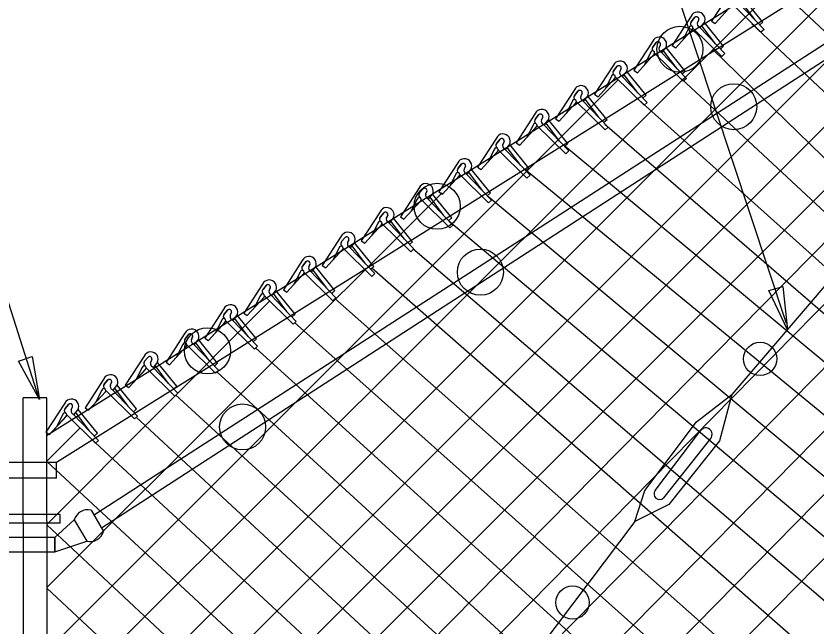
# Model space of a CAD drawing. Extents: x 0 to 1270, y 0 to 830.
# Drawn here: x 1122.5 to 1173.4, y 425.5 to 464.4 of the extents above; entities that cross this region are included whole.
import ezdxf

# ---------------------------------------------------------------- set-up
doc = ezdxf.new("R2010")
doc.units = 0
for name, color, linetype in [('CT_Dimensions', 7, 'Continuous'), ('sb_Chainlink Fence', 7, 'Continuous'), ('sb_Existing Structural Steel', 7, 'Continuous')]:
    doc.layers.add(name, color=color, linetype=linetype)

msp = doc.modelspace()

# ---------------------------------------------------------------- linework, layer by layer
at = {"layer": 'CT_Dimensions'}
for p, q in [((1171.559, 444.806), (1111.783, 625.178)), ((1123.949, 440.059), (1074.869, 593.869))]:
    msp.add_line(p, q, dxfattribs=at)
for points in [[(1171.305, 447.159), (1171.617, 444.391), (1170.424, 446.908)], [(1123.53, 442.7), (1123.99, 439.952), (1122.664, 442.402)]]:
    msp.add_lwpolyline(points, close=True, dxfattribs=at)
at = {"layer": 'sb_Chainlink Fence'}
for p, q in [((1124.51, 395.776), (1226.581, 499.517)), ((1124.504, 399.802), (1222.118, 498.773)), ((1124.515, 391.751), (1228.93, 497.815)), ((1124.499, 403.827), (1214.923, 494.251)), ((1124.52, 387.726), (1226.546, 491.401)), ((1124.494, 407.852), (1204.594, 487.952)), ((1124.525, 383.7), (1226.598, 487.423)), ((1128.611, 383.755), (1226.463, 483.257)), ((1124.489, 411.878), (1193.141, 480.53)), ((1124.484, 415.903), (1182.525, 473.944)), ((1124.478, 419.928), (1171.758, 467.136)), ((1171.012, 466.213), (1205.13, 433.955)), ((1167.975, 465.902), (1166.774, 464.046)), ((1166.999, 463.895), (1168.073, 465.074)), ((1166.999, 463.895), (1168.066, 465.067)), ((1168.094, 465.149), (1169.925, 463.345)), ((1168.493, 465.224), (1170.121, 463.526)), ((1169.529, 464.15), (1168.669, 465.297)), ((1170.05, 463.989), (1168.829, 465.495)), ((1165.473, 464.364), (1164.272, 462.508)), ((1165.5, 464.03), (1165.72, 464.295)), ((1165.7, 464.274), (1165.5, 464.03)), ((1165.962, 464.133), (1165.882, 463.955)), ((1165.882, 463.962), (1165.962, 464.129)), ((1166.321, 463.969), (1166.336, 464.006)), ((1166.774, 464.046), (1166.999, 463.895)), ((1164.497, 462.358), (1165.571, 463.537)), ((1164.497, 462.358), (1165.564, 463.53)), ((1165.341, 463.635), (1164.943, 462.855)), ((1165.592, 463.612), (1167.423, 461.808)), ((1165.991, 463.687), (1167.619, 461.989)), ((1166.059, 463.64), (1166.303, 463.935)), ((1166.062, 463.644), (1166.305, 463.936)), ((1167.027, 462.612), (1166.167, 463.759)), ((1166.303, 463.935), (1166.321, 463.969)), ((1167.548, 462.451), (1166.327, 463.957)), ((1169.345, 463.888), (1203.006, 432.084)), ((1170.05, 463.989), (1169.854, 463.808)), ((1170.121, 463.526), (1169.925, 463.345)), ((1163.03, 462.775), (1161.829, 460.919)), ((1163.057, 462.44), (1163.277, 462.706)), ((1163.257, 462.684), (1163.057, 462.44)), ((1163.519, 462.544), (1163.439, 462.366)), ((1163.439, 462.372), (1163.519, 462.54)), ((1164.272, 462.508), (1164.497, 462.358)), ((1162.898, 462.046), (1162.5, 461.266)), ((1163.149, 462.022), (1164.98, 460.218)), ((1163.547, 462.097), (1165.176, 460.399)), ((1163.615, 462.05), (1163.86, 462.346)), ((1163.619, 462.055), (1163.862, 462.347)), ((1164.584, 461.023), (1163.724, 462.17)), ((1163.86, 462.346), (1163.878, 462.38)), ((1163.878, 462.38), (1163.893, 462.416)), ((1165.105, 460.862), (1163.884, 462.368)), ((1166.866, 462.241), (1199.402, 430.552)), ((1167.548, 462.451), (1167.352, 462.27)), ((1167.619, 461.989), (1167.423, 461.808)), ((1162.054, 460.768), (1163.128, 461.947)), ((1162.054, 460.768), (1163.121, 461.94)), ((1160.529, 461.247), (1159.329, 459.391)), ((1160.556, 460.913), (1160.776, 461.179)), ((1160.756, 461.157), (1160.556, 460.913)), ((1161.018, 461.017), (1160.938, 460.839)), ((1160.939, 460.845), (1161.018, 461.013)), ((1160.398, 460.518), (1159.999, 459.739)), ((1160.649, 460.495), (1162.48, 458.691)), ((1161.047, 460.57), (1162.676, 458.872)), ((1161.115, 460.523), (1161.36, 460.818)), ((1161.118, 460.527), (1161.361, 460.819)), ((1162.083, 459.495), (1161.224, 460.642)), ((1161.36, 460.818), (1161.378, 460.853)), ((1161.378, 460.853), (1161.393, 460.889)), ((1162.604, 459.334), (1161.383, 460.84)), ((1161.829, 460.919), (1162.054, 460.768)), ((1165.105, 460.862), (1164.909, 460.681)), ((1124.473, 423.954), (1160.828, 460.303)), ((1159.553, 459.241), (1160.627, 460.42)), ((1159.553, 459.241), (1160.62, 460.413)), ((1164.863, 460.381), (1198.991, 428.562)), ((1165.176, 460.399), (1164.98, 460.218)), ((1158.046, 459.68), (1156.846, 457.824)), ((1158.073, 459.346), (1158.293, 459.611)), ((1158.273, 459.589), (1158.073, 459.346)), ((1158.535, 459.449), (1158.455, 459.271)), ((1158.455, 459.278), (1158.535, 459.445)), ((1157.914, 458.951), (1157.516, 458.171)), ((1158.165, 458.928), (1159.996, 457.123)), ((1158.564, 459.003), (1160.193, 457.305)), ((1158.632, 458.955), (1158.876, 459.251)), ((1158.635, 458.96), (1158.878, 459.252)), ((1159.6, 457.928), (1158.74, 459.075)), ((1158.876, 459.251), (1158.894, 459.285)), ((1158.894, 459.285), (1158.91, 459.322)), ((1160.121, 457.767), (1158.9, 459.273)), ((1159.329, 459.391), (1159.553, 459.241)), ((1161.965, 459.214), (1196.569, 428.122)), ((1162.604, 459.334), (1162.408, 459.153)), ((1157.07, 457.674), (1158.144, 458.853)), ((1157.07, 457.674), (1158.137, 458.846)), ((1162.676, 458.872), (1162.48, 458.691)), ((1155.544, 458.165), (1154.343, 456.309)), ((1155.571, 457.83), (1155.791, 458.096)), ((1155.77, 458.074), (1155.571, 457.83)), ((1156.033, 457.934), (1155.953, 457.756)), ((1155.953, 457.762), (1156.033, 457.93)), ((1155.412, 457.436), (1155.014, 456.656)), ((1155.663, 457.412), (1157.494, 455.608)), ((1156.061, 457.487), (1157.69, 455.789)), ((1156.129, 457.44), (1156.374, 457.736)), ((1156.132, 457.445), (1156.375, 457.737)), ((1157.097, 456.413), (1156.238, 457.56)), ((1156.374, 457.736), (1156.392, 457.77)), ((1156.392, 457.77), (1156.407, 457.807)), ((1157.619, 456.252), (1156.398, 457.758)), ((1156.846, 457.824), (1157.07, 457.674)), ((1160.121, 457.767), (1159.925, 457.586)), ((1159.978, 457.488), (1195.659, 426.635)), ((1154.567, 456.158), (1155.641, 457.337)), ((1154.567, 456.158), (1155.634, 457.33)), ((1160.193, 457.305), (1159.996, 457.123)), ((1153.076, 456.607), (1151.875, 454.752)), ((1153.103, 456.273), (1153.323, 456.539)), ((1153.302, 456.517), (1153.103, 456.273)), ((1153.565, 456.377), (1153.485, 456.199)), ((1153.485, 456.205), (1153.565, 456.373)), ((1152.944, 455.878), (1152.546, 455.099)), ((1153.195, 455.855), (1155.026, 454.051)), ((1153.593, 455.93), (1155.222, 454.232)), ((1153.661, 455.883), (1153.906, 456.179)), ((1153.664, 455.888), (1153.907, 456.18)), ((1154.629, 454.856), (1153.77, 456.003)), ((1153.906, 456.179), (1153.924, 456.213)), ((1153.924, 456.213), (1153.939, 456.249)), ((1155.151, 454.695), (1153.93, 456.2)), ((1154.343, 456.309), (1154.567, 456.158)), ((1157.619, 456.252), (1157.422, 456.071)), ((1157.446, 456.109), (1193.461, 426.098)), ((1152.1, 454.601), (1153.173, 455.78)), ((1152.1, 454.601), (1153.166, 455.773)), ((1157.69, 455.789), (1157.494, 455.608)), ((1150.621, 455.029), (1149.421, 453.173)), ((1150.648, 454.695), (1150.868, 454.961)), ((1150.848, 454.939), (1150.648, 454.695)), ((1151.11, 454.798), (1151.03, 454.621)), ((1151.031, 454.627), (1151.11, 454.794)), ((1151.139, 454.352), (1152.768, 452.654)), ((1151.207, 454.305), (1151.452, 454.6)), ((1151.21, 454.309), (1151.453, 454.601)), ((1152.175, 453.277), (1151.316, 454.424)), ((1151.452, 454.6), (1151.469, 454.634)), ((1151.469, 454.634), (1151.485, 454.671)), ((1152.696, 453.116), (1151.475, 454.622)), ((1151.875, 454.752), (1152.1, 454.601)), ((1154.871, 454.639), (1191.457, 424.608)), ((1155.151, 454.695), (1154.954, 454.513)), ((1149.645, 453.023), (1150.719, 454.202)), ((1149.645, 453.023), (1150.712, 454.195)), ((1150.49, 454.3), (1150.091, 453.52)), ((1150.741, 454.277), (1152.571, 452.473)), ((1155.222, 454.232), (1155.026, 454.051)), ((1148.167, 453.445), (1146.966, 451.589)), ((1148.194, 453.11), (1148.414, 453.376)), ((1148.394, 453.354), (1148.194, 453.11)), ((1124.468, 427.979), (1149.634, 453.115)), ((1148.656, 453.214), (1148.576, 453.036)), ((1148.576, 453.042), (1148.656, 453.21)), ((1148.753, 452.72), (1148.997, 453.016)), ((1148.756, 452.725), (1148.999, 453.017)), ((1149.721, 451.693), (1148.861, 452.84)), ((1148.997, 453.016), (1149.015, 453.05)), ((1149.015, 453.05), (1149.03, 453.086)), ((1150.242, 451.532), (1149.021, 453.038)), ((1149.421, 453.173), (1149.645, 453.023)), ((1152.49, 452.947), (1188.636, 422.81)), ((1152.696, 453.116), (1152.5, 452.935)), ((1147.191, 451.438), (1148.265, 452.617)), ((1147.191, 451.438), (1148.258, 452.61)), ((1148.035, 452.716), (1147.637, 451.936)), ((1148.286, 452.692), (1150.117, 450.888)), ((1148.685, 452.767), (1150.313, 451.069)), ((1152.768, 452.654), (1152.571, 452.473)), ((1145.672, 451.917), (1144.471, 450.061)), ((1145.699, 451.583), (1145.919, 451.848)), ((1145.899, 451.827), (1145.699, 451.583)), ((1146.161, 451.686), (1146.081, 451.508)), ((1146.081, 451.515), (1146.161, 451.682)), ((1146.257, 451.193), (1146.502, 451.488)), ((1146.261, 451.197), (1146.504, 451.489)), ((1147.226, 450.165), (1146.366, 451.312)), ((1146.502, 451.488), (1146.52, 451.522)), ((1146.52, 451.522), (1146.535, 451.559)), ((1147.747, 450.004), (1146.526, 451.51)), ((1146.966, 451.589), (1147.191, 451.438)), ((1150.242, 451.532), (1150.046, 451.351)), ((1150.05, 451.343), (1186.129, 420.969)), ((1144.696, 449.911), (1145.77, 451.09)), ((1144.696, 449.911), (1145.763, 451.083)), ((1145.54, 451.188), (1145.142, 450.408)), ((1145.791, 451.165), (1147.622, 449.361)), ((1146.189, 451.24), (1147.818, 449.542)), ((1150.313, 451.069), (1150.117, 450.888)), ((1143.198, 450.348), (1141.997, 448.492)), ((1143.225, 450.013), (1143.445, 450.279)), ((1143.424, 450.257), (1143.225, 450.013)), ((1143.687, 450.117), (1143.607, 449.939)), ((1143.607, 449.945), (1143.687, 450.113)), ((1143.783, 449.623), (1144.028, 449.919)), ((1143.786, 449.628), (1144.029, 449.92)), ((1144.751, 448.596), (1143.892, 449.743)), ((1144.028, 449.919), (1144.046, 449.953)), ((1144.046, 449.953), (1144.061, 449.989)), ((1145.272, 448.435), (1144.052, 449.941)), ((1144.471, 450.061), (1144.696, 449.911)), ((1147.747, 450.004), (1147.551, 449.823)), ((1142.221, 448.341), (1143.295, 449.52)), ((1142.221, 448.341), (1143.288, 449.513)), ((1143.066, 449.619), (1142.667, 448.839)), ((1143.317, 449.595), (1145.148, 447.791)), ((1143.715, 449.67), (1145.344, 447.972)), ((1147.818, 449.542), (1147.622, 449.361)), ((1147.757, 449.567), (1183.089, 419.324)), ((1140.721, 448.805), (1139.52, 446.949)), ((1140.748, 448.471), (1140.968, 448.737)), ((1140.947, 448.715), (1140.748, 448.471)), ((1141.21, 448.575), (1141.13, 448.397)), ((1141.13, 448.403), (1141.21, 448.571)), ((1141.306, 448.081), (1141.551, 448.376)), ((1141.309, 448.085), (1141.552, 448.377)), ((1141.551, 448.376), (1141.569, 448.411)), ((1141.569, 448.411), (1141.584, 448.447)), ((1142.795, 446.893), (1141.575, 448.398)), ((1141.997, 448.492), (1142.221, 448.341)), ((1145.272, 448.435), (1145.076, 448.254)), ((1145.157, 448.34), (1180.329, 417.503)), ((1139.744, 446.799), (1140.818, 447.978)), ((1139.744, 446.799), (1140.811, 447.971)), ((1140.589, 448.076), (1140.19, 447.297)), ((1140.84, 448.053), (1142.671, 446.249)), ((1141.238, 448.128), (1142.867, 446.43)), ((1142.274, 447.054), (1141.415, 448.2)), ((1145.344, 447.972), (1145.148, 447.791)), ((1138.193, 447.306), (1136.992, 445.45)), ((1138.22, 446.971), (1138.44, 447.237)), ((1138.42, 447.215), (1138.22, 446.971)), ((1138.682, 447.075), (1138.602, 446.897)), ((1138.602, 446.903), (1138.682, 447.071)), ((1138.779, 446.581), (1139.023, 446.877)), ((1138.782, 446.586), (1139.025, 446.878)), ((1139.747, 445.554), (1138.887, 446.701)), ((1139.023, 446.877), (1139.041, 446.911)), ((1139.041, 446.911), (1139.056, 446.948)), ((1140.268, 445.393), (1139.047, 446.899)), ((1139.52, 446.949), (1139.744, 446.799)), ((1142.795, 446.893), (1142.599, 446.711)), ((1124.463, 432.004), (1138.64, 446.213)), ((1137.217, 445.299), (1138.291, 446.478)), ((1137.217, 445.299), (1138.284, 446.471)), ((1138.061, 446.577), (1137.663, 445.797)), ((1138.312, 446.553), (1140.143, 444.749)), ((1138.711, 446.628), (1140.339, 444.93)), ((1142.867, 446.43), (1142.671, 446.249)), ((1142.79, 446.382), (1177.464, 415.723)), ((1135.725, 445.729), (1134.524, 443.873)), ((1135.752, 445.394), (1135.972, 445.66)), ((1135.951, 445.638), (1135.752, 445.394)), ((1136.214, 445.498), (1136.134, 445.32)), ((1136.134, 445.326), (1136.214, 445.494)), ((1136.31, 445.004), (1136.555, 445.3)), ((1136.314, 445.009), (1136.556, 445.301)), ((1136.555, 445.3), (1136.573, 445.334)), ((1136.573, 445.334), (1136.588, 445.37)), ((1137.8, 443.816), (1136.579, 445.322)), ((1136.992, 445.45), (1137.217, 445.299)), ((1140.268, 445.393), (1140.072, 445.212)), ((1134.749, 443.722), (1135.822, 444.901)), ((1134.749, 443.722), (1135.815, 444.894)), ((1135.593, 445), (1135.195, 444.22)), ((1135.844, 444.976), (1137.675, 443.172)), ((1136.242, 445.051), (1137.871, 443.353)), ((1137.279, 443.977), (1136.419, 445.124)), ((1140.339, 444.93), (1140.143, 444.749)), ((1140.229, 444.856), (1174.807, 414.005)), ((1133.251, 444.181), (1132.051, 442.325)), ((1133.278, 443.847), (1133.498, 444.112)), ((1133.478, 444.091), (1133.278, 443.847)), ((1133.741, 443.95), (1133.66, 443.772)), ((1133.661, 443.779), (1133.74, 443.946)), ((1133.837, 443.457), (1134.082, 443.752)), ((1133.84, 443.461), (1134.083, 443.753)), ((1134.082, 443.752), (1134.1, 443.786)), ((1134.1, 443.786), (1134.115, 443.823)), ((1135.326, 442.268), (1134.105, 443.774)), ((1134.524, 443.873), (1134.749, 443.722)), ((1137.8, 443.816), (1137.603, 443.635)), ((1132.275, 442.175), (1133.349, 443.354)), ((1132.275, 442.175), (1133.342, 443.347)), ((1133.12, 443.452), (1132.721, 442.672)), ((1133.371, 443.429), (1135.202, 441.625)), ((1133.769, 443.504), (1135.398, 441.806)), ((1134.805, 442.429), (1133.946, 443.576)), ((1137.871, 443.353), (1137.675, 443.172)), ((1137.771, 443.235), (1171.971, 412.186)), ((1130.656, 442.725), (1129.455, 440.869)), ((1130.683, 442.391), (1130.903, 442.656)), ((1130.882, 442.634), (1130.683, 442.391)), ((1131.145, 442.494), (1131.065, 442.316)), ((1131.065, 442.323), (1131.145, 442.49)), ((1131.241, 442), (1131.486, 442.296)), ((1131.244, 442.005), (1131.487, 442.297)), ((1132.209, 440.973), (1131.35, 442.12)), ((1131.486, 442.296), (1131.504, 442.33)), ((1131.504, 442.33), (1131.519, 442.367)), ((1132.73, 440.812), (1131.51, 442.318)), ((1132.051, 442.325), (1132.275, 442.175)), ((1135.326, 442.268), (1135.13, 442.087)), ((1129.679, 440.719), (1130.753, 441.898)), ((1129.679, 440.719), (1130.746, 441.891)), ((1130.524, 441.996), (1130.125, 441.216)), ((1130.775, 441.973), (1132.606, 440.168)), ((1131.173, 442.048), (1132.802, 440.35)), ((1135.398, 441.806), (1135.202, 441.625)), ((1135.311, 441.698), (1169.314, 410.519)), ((1128.091, 441.275), (1126.89, 439.419)), ((1128.118, 440.94), (1128.338, 441.206)), ((1128.318, 441.184), (1128.118, 440.94)), ((1128.58, 441.044), (1128.5, 440.866)), ((1128.5, 440.872), (1128.58, 441.04)), ((1128.609, 440.597), (1130.237, 438.899)), ((1128.677, 440.55), (1128.921, 440.846)), ((1128.68, 440.555), (1128.923, 440.847)), ((1129.645, 439.523), (1128.785, 440.67)), ((1128.921, 440.846), (1128.939, 440.88)), ((1128.939, 440.88), (1128.954, 440.917)), ((1130.166, 439.362), (1128.945, 440.868)), ((1129.455, 440.869), (1129.679, 440.719)), ((1132.73, 440.812), (1132.534, 440.631)), ((1127.115, 439.268), (1128.189, 440.447)), ((1127.115, 439.268), (1128.182, 440.44)), ((1127.959, 440.546), (1127.561, 439.766)), ((1128.21, 440.522), (1130.041, 438.718)), ((1132.802, 440.35), (1132.606, 440.168)), ((1132.656, 440.253), (1167.064, 408.711)), ((1125.602, 439.725), (1124.402, 437.869)), ((1125.629, 439.391), (1125.849, 439.656)), ((1125.829, 439.635), (1125.629, 439.391)), ((1126.091, 439.494), (1126.011, 439.316)), ((1126.011, 439.323), (1126.091, 439.49)), ((1126.12, 439.048), (1127.749, 437.35)), ((1126.188, 439.001), (1126.432, 439.296)), ((1126.191, 439.005), (1126.434, 439.297)), ((1127.156, 437.973), (1126.296, 439.12)), ((1126.432, 439.296), (1126.45, 439.33)), ((1126.45, 439.33), (1126.466, 439.367)), ((1127.677, 437.812), (1126.456, 439.318)), ((1126.89, 439.419), (1127.115, 439.268)), ((1130.166, 439.362), (1129.97, 439.181)), ((1124.626, 437.719), (1125.7, 438.898)), ((1124.626, 437.719), (1125.693, 438.891)), ((1125.47, 438.996), (1125.072, 438.216)), ((1125.722, 438.973), (1127.552, 437.169)), ((1130.237, 438.899), (1130.041, 438.718)), ((1130.143, 438.825), (1164.511, 407.032)), ((1124.458, 436.029), (1126.566, 438.136)), ((1124.402, 437.869), (1124.626, 437.719)), ((1127.677, 437.812), (1127.481, 437.631)), ((1127.251, 437.465), (1162.049, 405.275)), ((1127.749, 437.35), (1127.552, 437.169)), ((1124.458, 436.019), (1159.446, 403.546)), ((1124.463, 431.983), (1156.741, 401.82)), ((1124.468, 427.948), (1154.261, 400.022))]:
    msp.add_line(p, q, dxfattribs=at)
for centre, radius, start, end in [((1165.894, 464.161), 0.468, 331.3168, 154.2235), ((1165.631, 463.889), 0.192, 140.7454, 233.549), ((1165.636, 463.89), 0.195, 134.2109, 232.7781), ((1165.817, 464.178), 0.152, 343.0585, 140.6805), ((1165.818, 464.178), 0.152, 341.2781, 129.7611), ((1165.468, 463.614), 0.128, 319.5652, 170.6133), ((1166.077, 463.878), 0.209, 157.027, 245.7015), ((1163.451, 462.571), 0.468, 331.3168, 154.2235), ((1163.374, 462.588), 0.152, 343.0585, 140.6805), ((1163.375, 462.589), 0.152, 341.2781, 129.7611), ((1163.024, 462.025), 0.128, 319.5652, 170.6133), ((1163.188, 462.3), 0.192, 140.7454, 233.549), ((1163.193, 462.3), 0.195, 134.2109, 232.7781), ((1163.634, 462.288), 0.209, 157.027, 245.7015), ((1160.951, 461.044), 0.468, 331.3168, 154.2235), ((1160.873, 461.061), 0.152, 343.0585, 140.6805), ((1160.874, 461.061), 0.152, 341.2781, 129.7611), ((1160.524, 460.497), 0.128, 319.5652, 170.6133), ((1160.687, 460.773), 0.192, 140.7454, 233.549), ((1160.693, 460.773), 0.195, 134.2109, 232.7781), ((1161.133, 460.761), 0.209, 157.027, 245.7015), ((1158.467, 459.476), 0.468, 331.3168, 154.2235), ((1158.39, 459.493), 0.152, 343.0585, 140.6805), ((1158.391, 459.494), 0.152, 341.2781, 129.7611), ((1158.041, 458.93), 0.128, 319.5652, 170.6133), ((1158.204, 459.205), 0.192, 140.7454, 233.549), ((1158.21, 459.206), 0.195, 134.2109, 232.7781), ((1158.65, 459.193), 0.209, 157.027, 245.7015), ((1155.965, 457.961), 0.468, 331.3168, 154.2235), ((1155.888, 457.978), 0.152, 343.0585, 140.6805), ((1155.888, 457.979), 0.152, 341.2781, 129.7611), ((1155.538, 457.415), 0.128, 319.5652, 170.6133), ((1155.702, 457.69), 0.192, 140.7454, 233.549), ((1155.707, 457.69), 0.195, 134.2109, 232.7781), ((1156.147, 457.678), 0.209, 157.027, 245.7015), ((1153.497, 456.404), 0.468, 331.3168, 154.2235), ((1153.42, 456.421), 0.152, 343.0585, 140.6805), ((1153.42, 456.422), 0.152, 341.2781, 129.7611), ((1153.07, 455.858), 0.128, 319.5652, 170.6133), ((1153.234, 456.133), 0.192, 140.7454, 233.549), ((1153.239, 456.133), 0.195, 134.2109, 232.7781), ((1153.679, 456.121), 0.209, 157.027, 245.7015), ((1151.042, 454.826), 0.468, 331.3168, 154.2235), ((1150.965, 454.843), 0.152, 343.0585, 140.6805), ((1150.966, 454.843), 0.152, 341.2781, 129.7611), ((1150.616, 454.279), 0.128, 319.5652, 170.6133), ((1150.779, 454.555), 0.192, 140.7454, 233.549), ((1150.785, 454.555), 0.195, 134.2109, 232.7781), ((1151.225, 454.543), 0.209, 157.027, 245.7015), ((1148.588, 453.241), 0.468, 331.3168, 154.2235), ((1148.511, 453.258), 0.152, 343.0585, 140.6805), ((1148.512, 453.259), 0.152, 341.2781, 129.7611), ((1148.162, 452.695), 0.128, 319.5652, 170.6133), ((1148.325, 452.97), 0.192, 140.7454, 233.549), ((1148.33, 452.97), 0.195, 134.2109, 232.7781), ((1148.771, 452.958), 0.209, 157.027, 245.7015), ((1146.093, 451.714), 0.468, 331.3168, 154.2235), ((1146.016, 451.731), 0.152, 343.0585, 140.6805), ((1146.017, 451.731), 0.152, 341.2781, 129.7611), ((1145.666, 451.167), 0.128, 319.5652, 170.6133), ((1145.83, 451.442), 0.192, 140.7454, 233.549), ((1145.835, 451.443), 0.195, 134.2109, 232.7781), ((1146.276, 451.431), 0.209, 157.027, 245.7015), ((1143.619, 450.144), 0.468, 331.3168, 154.2235), ((1143.542, 450.161), 0.152, 343.0585, 140.6805), ((1143.542, 450.162), 0.152, 341.2781, 129.7611), ((1143.356, 449.873), 0.192, 140.7454, 233.549), ((1143.361, 449.873), 0.195, 134.2109, 232.7781), ((1143.801, 449.861), 0.209, 157.027, 245.7015), ((1143.192, 449.598), 0.128, 319.5652, 170.6133), ((1141.142, 448.602), 0.468, 331.3168, 154.2235), ((1141.065, 448.619), 0.152, 343.0585, 140.6805), ((1141.065, 448.62), 0.152, 341.2781, 129.7611), ((1140.879, 448.331), 0.192, 140.7454, 233.549), ((1140.884, 448.331), 0.195, 134.2109, 232.7781), ((1141.324, 448.319), 0.209, 157.027, 245.7015), ((1140.715, 448.055), 0.128, 319.5652, 170.6133), ((1138.614, 447.102), 0.468, 331.3168, 154.2235), ((1138.537, 447.119), 0.152, 343.0585, 140.6805), ((1138.538, 447.12), 0.152, 341.2781, 129.7611), ((1138.187, 446.556), 0.128, 319.5652, 170.6133), ((1138.351, 446.831), 0.192, 140.7454, 233.549), ((1138.356, 446.831), 0.195, 134.2109, 232.7781), ((1138.797, 446.819), 0.209, 157.027, 245.7015), ((1136.146, 445.525), 0.468, 331.3168, 154.2235), ((1136.069, 445.542), 0.152, 343.0585, 140.6805), ((1136.069, 445.543), 0.152, 341.2781, 129.7611), ((1135.883, 445.254), 0.192, 140.7454, 233.549), ((1135.888, 445.254), 0.195, 134.2109, 232.7781), ((1136.328, 445.242), 0.209, 157.027, 245.7015), ((1135.719, 444.979), 0.128, 319.5652, 170.6133), ((1133.673, 443.978), 0.468, 331.3168, 154.2235), ((1133.595, 443.994), 0.152, 343.0585, 140.6805), ((1133.596, 443.995), 0.152, 341.2781, 129.7611), ((1133.409, 443.706), 0.192, 140.7454, 233.549), ((1133.415, 443.707), 0.195, 134.2109, 232.7781), ((1133.855, 443.695), 0.209, 157.027, 245.7015), ((1133.246, 443.431), 0.128, 319.5652, 170.6133), ((1131.077, 442.521), 0.468, 331.3168, 154.2235), ((1131, 442.538), 0.152, 343.0585, 140.6805), ((1131, 442.539), 0.152, 341.2781, 129.7611), ((1130.65, 441.975), 0.128, 319.5652, 170.6133), ((1130.814, 442.25), 0.192, 140.7454, 233.549), ((1130.819, 442.251), 0.195, 134.2109, 232.7781), ((1131.259, 442.238), 0.209, 157.027, 245.7015), ((1128.512, 441.071), 0.468, 331.3168, 154.2235), ((1128.435, 441.088), 0.152, 343.0585, 140.6805), ((1128.436, 441.089), 0.152, 341.2781, 129.7611), ((1128.085, 440.525), 0.128, 319.5652, 170.6133), ((1128.249, 440.8), 0.192, 140.7454, 233.549), ((1128.254, 440.8), 0.195, 134.2109, 232.7781), ((1128.695, 440.788), 0.209, 157.027, 245.7015), ((1126.023, 439.521), 0.468, 331.3168, 154.2235), ((1125.946, 439.538), 0.152, 343.0585, 140.6805), ((1125.947, 439.539), 0.152, 341.2781, 129.7611), ((1125.597, 438.975), 0.128, 319.5652, 170.6133), ((1125.76, 439.25), 0.192, 140.7454, 233.549), ((1125.766, 439.251), 0.195, 134.2109, 232.7781), ((1126.206, 439.239), 0.209, 157.027, 245.7015)]:
    msp.add_arc(centre, radius, start, end, dxfattribs=at)
at = {"layer": 'sb_Existing Structural Steel'}
for p, q in [((1226.596, 501.618), (1124.439, 437.642)), ((1226.581, 499.517), (1125.078, 435.951)), ((1127.431, 432.598), (1191.517, 473.919)), ((1127.937, 431.779), (1191.836, 473.123)), ((1194.124, 470.811), (1168.076, 440.268)), ((1124.452, 440.061), (1122.944, 440.061)), ((1123.034, 381.537), (1122.944, 440.061)), ((1165.828, 438.534), (1168.076, 440.268)), ((1168.076, 440.268), (1167.287, 437.329)), ((1124.542, 381.537), (1124.452, 440.055)), ((1162.526, 434.162), (1165.828, 438.534)), ((1163.192, 434.158), (1166.094, 438)), ((1166.719, 437.474), (1163.725, 433.699)), ((1167.287, 437.329), (1164.066, 433.266)), ((1125.078, 435.951), (1115.823, 435.951)), ((1125.078, 434.95), (1125.078, 435.951)), ((1125.078, 434.95), (1115.823, 434.95)), ((1161.888, 432.184), (1162.526, 434.162)), ((1164.066, 433.266), (1161.888, 432.184)), ((1125.314, 432.644), (1115.823, 432.644)), ((1125.309, 432.074), (1125.309, 432.63)), ((1127.27, 432.916), (1128.072, 431.558)), ((1125.314, 432.088), (1115.823, 432.088)), ((1161.888, 432.184), (1124.524, 382.648)), ((1124.961, 431.17), (1126.204, 432.286)), ((1126.204, 432.286), (1127.007, 430.928)), ((1124.96, 431.165), (1115.823, 431.165)), ((1124.961, 430.248), (1124.961, 431.17)), ((1124.961, 431.17), (1124.961, 430.248)), ((1124.961, 430.248), (1127.007, 430.928)), ((1124.953, 430.243), (1115.823, 430.243))]:
    msp.add_line(p, q, dxfattribs=at)
for centre, radius in [((1164.766, 462.26), 1.465), ((1168.19, 458.602), 1.465), ((1149.306, 452.261), 1.465), ((1152.06, 448.064), 1.465), ((1134.685, 443.058), 1.465), ((1169.87, 442.538), 1.06), ((1136.923, 438.21), 1.465), ((1157.924, 427.027), 1.06)]:
    msp.add_circle(centre, radius, dxfattribs=at)
for centre, radius, start, end in [((1166.408, 437.739), 0.408, 315.2585, 145.5973), ((1163.467, 433.939), 0.352, 140.4427, 317.1443), ((1127.07, 432.037), 0.901, 77.2042, 163.9756), ((1127.206, 431.807), 0.901, 257.2042, 343.9756)]:
    msp.add_arc(centre, radius, start, end, dxfattribs=at)

doc.saveas('drawing.dxf')
